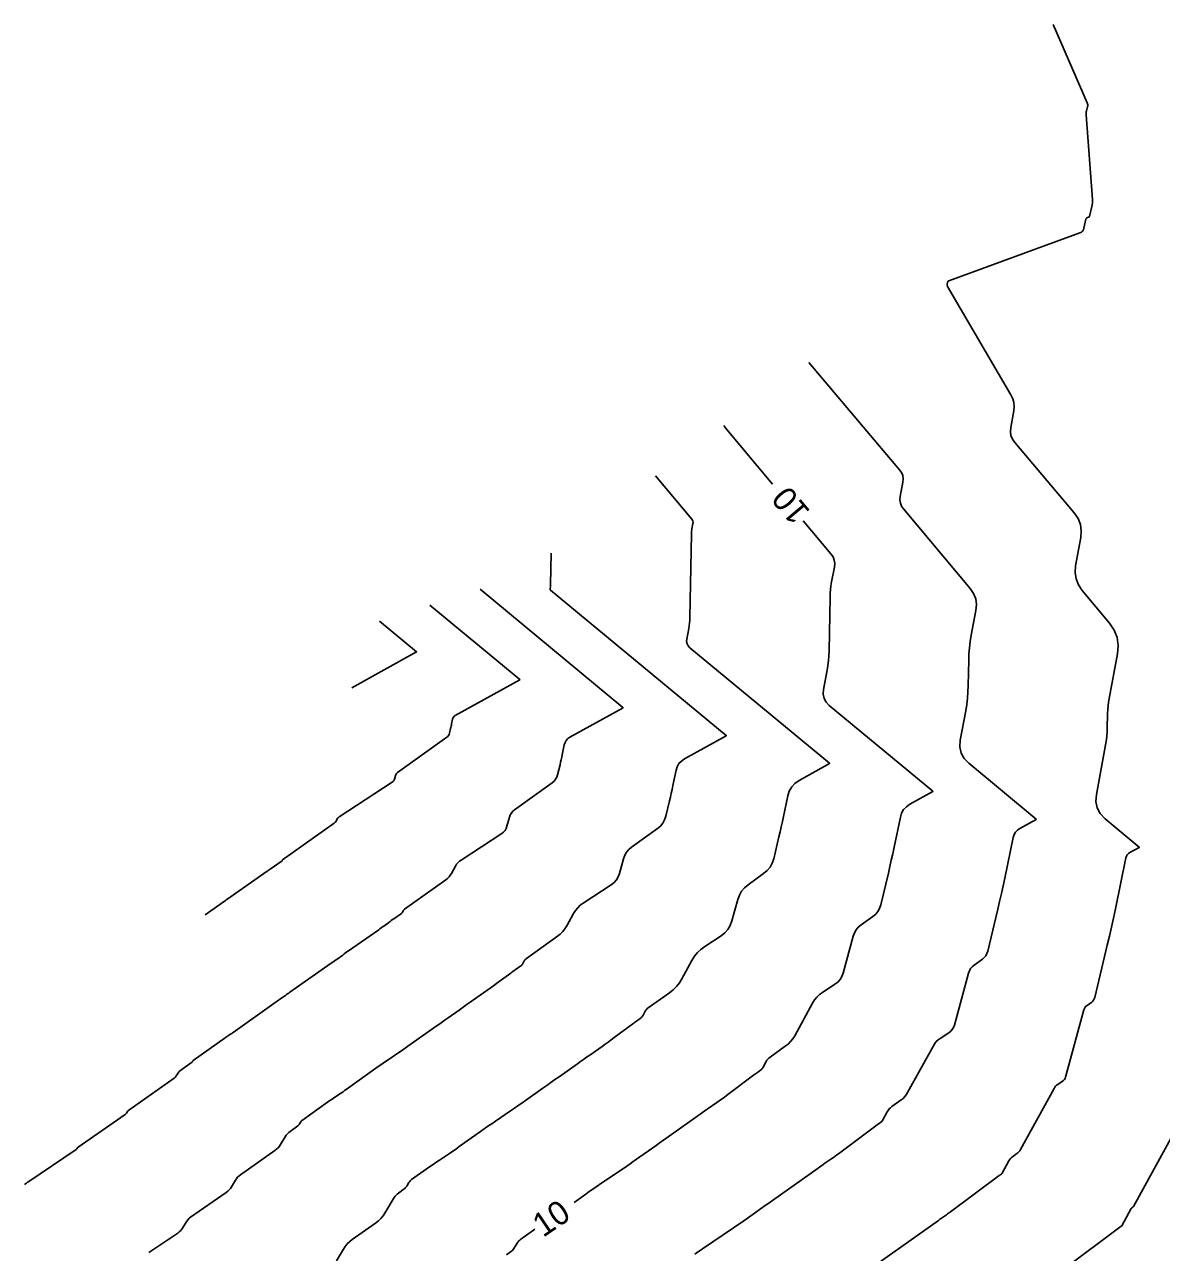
# Model space of a CAD drawing. Extents: x 1797419 to 1809236, y 248759 to 251512.
# Drawn here: x 1798668.1 to 1798954.3, y 249975.6 to 250284.6 of the extents above; entities that cross this region are included whole.
import ezdxf

# ---------------------------------------------------------------- set-up
doc = ezdxf.new("R2010")
doc.units = 0
doc.layers.add('33', color=7, linetype='Continuous')
doc.layers.add('34', color=7, linetype='Continuous')

msp = doc.modelspace()

# ---------------------------------------------------------------- linework, layer by layer
at = {"layer": '33'}
for points in [[(1798856.42, 250168.94), (1798844.41, 250183.28), (1798844.41, 250183.29), (1798844.4, 250183.3), (1798844.4, 250183.31), (1798844.4, 250183.32), (1798844.41, 250183.36), (1798844.41, 250183.37), (1798844.41, 250183.38), (1798844.41, 250183.39), (1798844.4, 250183.4), (1798844.13, 250183.71)], [(1798806.46, 249988.18), (1798809.42, 249990.28), (1798810.27, 249990.88), (1798811.12, 249991.48), (1798811.98, 249992.08), (1798812.84, 249992.67), (1798819.69, 249997.33), (1798820.52, 249997.9), (1798821.34, 249998.47), (1798822.16, 249999.04), (1798822.98, 249999.61), (1798826.25, 250001.92), (1798827.07, 250002.5), (1798827.89, 250003.08), (1798828.71, 250003.65), (1798829.52, 250004.23), (1798837.56, 250009.94), (1798838.16, 250010.36), (1798838.77, 250010.79), (1798839.37, 250011.21), (1798839.97, 250011.64), (1798842.38, 250013.33), (1798842.99, 250013.75), (1798843.58, 250014.18), (1798844.18, 250014.61), (1798844.77, 250015.05), (1798851.98, 250020.41), (1798852.15, 250020.54), (1798852.33, 250020.67), (1798852.5, 250020.8), (1798852.68, 250020.92), (1798853.38, 250021.42), (1798853.55, 250021.55), (1798853.7, 250021.7), (1798853.83, 250021.87), (1798853.95, 250022.05), (1798854.81, 250023.62), (1798855, 250023.94), (1798855.22, 250024.22), (1798855.48, 250024.48), (1798855.77, 250024.71), (1798859.62, 250027.46), (1798860.33, 250028.03), (1798860.96, 250028.66), (1798861.51, 250029.36), (1798861.99, 250030.13), (1798866.5, 250038.34), (1798866.99, 250039.12), (1798867.57, 250039.83), (1798868.23, 250040.46), (1798868.98, 250041.02), (1798872.12, 250043.07), (1798872.84, 250043.63), (1798873.42, 250044.29), (1798873.87, 250045.05), (1798874.19, 250045.91), (1798876.7, 250055.14), (1798877.01, 250055.99), (1798877.44, 250056.75), (1798878, 250057.42), (1798878.69, 250058), (1798881.69, 250060.15), (1798882.38, 250060.74), (1798882.93, 250061.41), (1798883.35, 250062.18), (1798883.63, 250063.03), (1798885.56, 250071.07), (1798885.94, 250072.69), (1798886.31, 250074.31), (1798886.67, 250075.93), (1798887.01, 250077.55), (1798888.59, 250085.15), (1798888.91, 250086.16), (1798889.41, 250087.03), (1798890.1, 250087.77), (1798890.97, 250088.37), (1798896.75, 250091.57), (1798896.75, 250091.57), (1798896.75, 250091.58), (1798896.75, 250091.58), (1798896.75, 250091.58), (1798896.75, 250091.6), (1798896.74, 250091.6), (1798896.74, 250091.6), (1798896.74, 250091.61), (1798896.74, 250091.61), (1798896.75, 250091.65), (1798896.76, 250091.65), (1798896.75, 250091.66), (1798896.75, 250091.66), (1798896.75, 250091.67), (1798870.7, 250113.22), (1798869.89, 250114.06), (1798869.38, 250115.01), (1798869.16, 250116.06), (1798869.24, 250117.22), (1798870.13, 250122.09), (1798870.33, 250123.31), (1798870.48, 250124.53), (1798870.57, 250125.76), (1798870.62, 250126.99), (1798870.89, 250140.54), (1798870.93, 250141.49), (1798871, 250142.44), (1798871.12, 250143.38), (1798871.28, 250144.32), (1798871.99, 250148.07), (1798872.06, 250148.98), (1798871.95, 250149.84), (1798871.63, 250150.64), (1798871.12, 250151.4), (1798864.13, 250159.75)], [(1798757.47, 250134.44), (1798766.73, 250126.78), (1798766.74, 250126.78), (1798766.73, 250126.77), (1798766.73, 250126.77), (1798766.76, 250126.72), (1798766.76, 250126.71), (1798766.76, 250126.71), (1798766.76, 250126.7), (1798766.75, 250126.7), (1798750.46, 250117.68)], [(1798789.43, 249974.97), (1798790.44, 249975.7), (1798790.68, 249975.89), (1798790.9, 249976.11), (1798791.1, 249976.34), (1798791.27, 249976.6), (1798792.06, 249977.9), (1798792.25, 249978.2), (1798792.48, 249978.47), (1798792.73, 249978.71), (1798793.01, 249978.93), (1798796.19, 249981.19), (1798796.53, 249981.44)]]:
    msp.add_lwpolyline(points, dxfattribs=at)
at = {"layer": '34'}
for points in [[(1798883.24, 249973.06), (1798898.18, 249983.66), (1798898.43, 249983.84), (1798898.69, 249984.02), (1798898.94, 249984.2), (1798899.2, 249984.38), (1798900.22, 249985.09), (1798900.48, 249985.27), (1798900.73, 249985.46), (1798900.98, 249985.64), (1798901.23, 249985.82), (1798913.48, 249994.94), (1798913.54, 249994.98), (1798913.61, 249995.03), (1798913.67, 249995.08), (1798913.74, 249995.13), (1798914.01, 249995.32), (1798914.07, 249995.37), (1798914.13, 249995.43), (1798914.18, 249995.49), (1798914.22, 249995.56), (1798915.9, 249998.64), (1798916.08, 249998.93), (1798916.29, 249999.2), (1798916.53, 249999.44), (1798916.8, 249999.65), (1798917.94, 250000.46), (1798918.2, 250000.67), (1798918.44, 250000.92), (1798918.65, 250001.18), (1798918.84, 250001.47), (1798927.28, 250016.85), (1798927.46, 250017.15), (1798927.68, 250017.42), (1798927.93, 250017.66), (1798928.22, 250017.87), (1798929.41, 250018.65), (1798929.68, 250018.87), (1798929.91, 250019.12), (1798930.08, 250019.4), (1798930.2, 250019.73), (1798934.81, 250036.65), (1798934.93, 250036.98), (1798935.1, 250037.28), (1798935.32, 250037.54), (1798935.58, 250037.77), (1798936.76, 250038.61), (1798937.02, 250038.84), (1798937.24, 250039.1), (1798937.4, 250039.4), (1798937.51, 250039.74), (1798940.68, 250052.9), (1798941.21, 250055.17), (1798941.73, 250057.45), (1798942.24, 250059.74), (1798942.72, 250062.03), (1798945.39, 250074.88), (1798945.52, 250075.3), (1798945.73, 250075.66), (1798946.01, 250075.96), (1798946.37, 250076.21), (1798948.75, 250077.52), (1798948.75, 250077.52), (1798948.75, 250077.53), (1798948.75, 250077.53), (1798948.75, 250077.54), (1798948.75, 250077.54), (1798948.76, 250077.59), (1798948.76, 250077.6), (1798948.76, 250077.61), (1798948.76, 250077.62), (1798948.75, 250077.62), (1798940.14, 250084.75), (1798938.92, 250086.02), (1798938.15, 250087.45), (1798937.82, 250089.05), (1798937.93, 250090.8), (1798940.3, 250103.74), (1798940.45, 250104.67), (1798940.56, 250105.6), (1798940.64, 250106.54), (1798940.68, 250107.48), (1798940.75, 250111.26), (1798940.79, 250112.2), (1798940.87, 250113.14), (1798940.98, 250114.07), (1798941.14, 250115), (1798943.26, 250126.21), (1798943.44, 250128.33), (1798943.16, 250130.32), (1798942.43, 250132.2), (1798941.23, 250133.96), (1798934.37, 250142.15), (1798933.41, 250143.57), (1798932.81, 250145.09), (1798932.58, 250146.71), (1798932.72, 250148.42), (1798934.01, 250155.48), (1798934.15, 250157.19), (1798933.92, 250158.8), (1798933.32, 250160.32), (1798932.35, 250161.74), (1798917.39, 250179.39), (1798916.81, 250180.24), (1798916.44, 250181.15), (1798916.3, 250182.12), (1798916.38, 250183.16), (1798917.13, 250187.41), (1798917.23, 250188.45), (1798917.14, 250189.46), (1798916.88, 250190.45), (1798916.42, 250191.39), (1798900.47, 250218.72), (1798900.42, 250218.84), (1798900.39, 250218.96), (1798900.37, 250219.09), (1798900.39, 250219.22), (1798900.48, 250219.75), (1798900.52, 250219.87), (1798900.58, 250219.97), (1798900.67, 250220.05), (1798900.78, 250220.11), (1798933.8, 250232.22), (1798934.17, 250232.4), (1798934.45, 250232.65), (1798934.66, 250232.97), (1798934.79, 250233.35), (1798935.31, 250235.66), (1798935.34, 250235.75), (1798935.39, 250235.83), (1798935.46, 250235.9), (1798935.55, 250235.95), (1798936.12, 250236.19), (1798936.13, 250236.2), (1798936.14, 250236.2), (1798936.15, 250236.21), (1798936.15, 250236.22), (1798936.16, 250236.26), (1798936.17, 250236.28), (1798936.17, 250236.3), (1798936.79, 250238.84), (1798936.88, 250239.27), (1798936.93, 250239.7), (1798936.95, 250240.14), (1798936.94, 250240.57), (1798935.37, 250261.89), (1798935.36, 250262.15), (1798935.38, 250262.4), (1798935.41, 250262.65), (1798935.46, 250262.9), (1798935.72, 250263.9), (1798935.77, 250264.15), (1798935.77, 250264.39), (1798935.73, 250264.63), (1798935.65, 250264.87), (1798927.03, 250284.61)], [(1798836.85, 249975.17), (1798837.5, 249975.63), (1798838.15, 249976.08), (1798838.8, 249976.52), (1798849.14, 249983.56), (1798849.75, 249983.98), (1798850.36, 249984.4), (1798850.96, 249984.82), (1798851.56, 249985.24), (1798853.97, 249986.94), (1798854.58, 249987.37), (1798855.18, 249987.8), (1798855.78, 249988.22), (1798856.38, 249988.65), (1798867.87, 249996.8), (1798868.3, 249997.1), (1798868.73, 249997.4), (1798869.16, 249997.71), (1798869.58, 249998.01), (1798871.3, 249999.21), (1798871.73, 249999.51), (1798872.16, 249999.82), (1798872.58, 250000.13), (1798873, 250000.44), (1798882.73, 250007.67), (1798882.85, 250007.76), (1798882.97, 250007.85), (1798883.09, 250007.94), (1798883.21, 250008.02), (1798883.7, 250008.37), (1798883.81, 250008.46), (1798883.92, 250008.56), (1798884.01, 250008.68), (1798884.08, 250008.8), (1798885.26, 250010.96), (1798885.5, 250011.34), (1798885.78, 250011.69), (1798886.09, 250012.01), (1798886.45, 250012.3), (1798888.78, 250013.96), (1798889.27, 250014.35), (1798889.7, 250014.79), (1798890.08, 250015.27), (1798890.41, 250015.8), (1798896.89, 250027.6), (1798897.23, 250028.14), (1798897.63, 250028.63), (1798898.08, 250029.06), (1798898.6, 250029.44), (1798900.77, 250030.86), (1798901.26, 250031.25), (1798901.67, 250031.71), (1798901.98, 250032.23), (1798902.19, 250032.82), (1798905.76, 250045.9), (1798905.97, 250046.49), (1798906.27, 250047.01), (1798906.66, 250047.48), (1798907.14, 250047.89), (1798909.23, 250049.38), (1798909.7, 250049.79), (1798910.08, 250050.26), (1798910.37, 250050.79), (1798910.57, 250051.38), (1798913.12, 250061.98), (1798913.58, 250063.93), (1798914.02, 250065.88), (1798914.45, 250067.83), (1798914.87, 250069.79), (1798916.99, 250080.01), (1798917.22, 250080.73), (1798917.57, 250081.34), (1798918.05, 250081.87), (1798918.67, 250082.29), (1798922.75, 250084.55), (1798922.75, 250084.55), (1798922.75, 250084.55), (1798922.75, 250084.55), (1798922.75, 250084.55), (1798922.75, 250084.56), (1798922.75, 250084.57), (1798922.75, 250084.57), (1798922.75, 250084.57), (1798922.75, 250084.57), (1798922.76, 250084.62), (1798922.76, 250084.63), (1798922.76, 250084.63), (1798922.75, 250084.64), (1798922.75, 250084.65), (1798905.79, 250098.68), (1798904.62, 250099.9), (1798903.88, 250101.27), (1798903.56, 250102.8), (1798903.67, 250104.48), (1798905.03, 250111.92), (1798905.29, 250113.49), (1798905.48, 250115.07), (1798905.61, 250116.65), (1798905.67, 250118.24), (1798905.79, 250124.63), (1798905.86, 250126.21), (1798905.99, 250127.78), (1798906.18, 250129.35), (1798906.44, 250130.91), (1798907.62, 250137.14), (1798907.75, 250138.65), (1798907.55, 250140.08), (1798907.03, 250141.42), (1798906.17, 250142.68), (1798889.39, 250162.71), (1798888.91, 250163.43), (1798888.61, 250164.19), (1798888.49, 250165.01), (1798888.56, 250165.87), (1798889.21, 250169.42), (1798889.28, 250170.28), (1798889.17, 250171.09), (1798888.86, 250171.85), (1798888.37, 250172.57), (1798865.53, 250199.53)], [(1798746.61, 249973.49), (1798748.34, 249976.41), (1798748.8, 249977.1), (1798749.33, 249977.74), (1798749.93, 249978.32), (1798750.59, 249978.83), (1798756.46, 249982.96), (1798757.15, 249983.5), (1798757.77, 249984.1), (1798758.33, 249984.77), (1798758.82, 249985.5), (1798761.16, 249989.4), (1798761.37, 249989.71), (1798761.61, 249990), (1798761.88, 249990.26), (1798762.18, 249990.5), (1798763.62, 249991.55), (1798763.82, 249991.71), (1798764, 249991.89), (1798764.16, 249992.08), (1798764.31, 249992.29), (1798764.84, 249993.18), (1798764.98, 249993.39), (1798765.14, 249993.58), (1798765.33, 249993.76), (1798765.53, 249993.92), (1798770.04, 249997.13), (1798770.66, 249997.57), (1798771.27, 249998), (1798771.9, 249998.42), (1798772.52, 249998.84), (1798775.03, 250000.51), (1798775.66, 250000.92), (1798776.28, 250001.35), (1798776.9, 250001.78), (1798777.51, 250002.21), (1798782.86, 250006.02), (1798783.8, 250006.68), (1798784.74, 250007.34), (1798785.69, 250007.99), (1798786.64, 250008.64), (1798790.44, 250011.23), (1798791.39, 250011.88), (1798792.33, 250012.53), (1798793.27, 250013.19), (1798794.21, 250013.85), (1798798.54, 250016.91), (1798799.57, 250017.63), (1798800.6, 250018.36), (1798801.62, 250019.08), (1798802.65, 250019.81), (1798807.26, 250023.08), (1798808.03, 250023.63), (1798808.81, 250024.18), (1798809.58, 250024.72), (1798810.36, 250025.27), (1798813.47, 250027.44), (1798814.24, 250027.99), (1798815.01, 250028.54), (1798815.78, 250029.1), (1798816.54, 250029.66), (1798821.23, 250033.15), (1798821.46, 250033.32), (1798821.68, 250033.49), (1798821.91, 250033.65), (1798822.15, 250033.82), (1798823.07, 250034.47), (1798823.29, 250034.64), (1798823.49, 250034.84), (1798823.66, 250035.05), (1798823.81, 250035.29), (1798824.35, 250036.29), (1798824.5, 250036.53), (1798824.67, 250036.75), (1798824.87, 250036.95), (1798825.09, 250037.12), (1798830.47, 250040.96), (1798831.39, 250041.7), (1798832.22, 250042.53), (1798832.94, 250043.45), (1798833.57, 250044.45), (1798836.11, 250049.08), (1798836.76, 250050.11), (1798837.51, 250051.04), (1798838.38, 250051.86), (1798839.35, 250052.59), (1798843.48, 250055.28), (1798844.42, 250056.02), (1798845.18, 250056.88), (1798845.77, 250057.88), (1798846.18, 250059), (1798847.65, 250064.38), (1798848.05, 250065.49), (1798848.62, 250066.48), (1798849.35, 250067.35), (1798850.24, 250068.11), (1798854.16, 250070.93), (1798855.06, 250071.69), (1798855.77, 250072.57), (1798856.32, 250073.56), (1798856.69, 250074.68), (1798858, 250080.16), (1798858.31, 250081.45), (1798858.6, 250082.73), (1798858.89, 250084.02), (1798859.16, 250085.32), (1798860.23, 250090.49), (1798860.61, 250091.7), (1798861.22, 250092.75), (1798862.04, 250093.63), (1798863.08, 250094.35), (1798870.75, 250098.6), (1798870.75, 250098.6), (1798870.75, 250098.6), (1798870.75, 250098.61), (1798870.75, 250098.61), (1798870.75, 250098.63), (1798870.74, 250098.63), (1798870.74, 250098.64), (1798870.74, 250098.64), (1798870.74, 250098.65), (1798870.75, 250098.67), (1798870.75, 250098.68), (1798870.75, 250098.68), (1798870.75, 250098.69), (1798870.74, 250098.69), (1798835.61, 250127.75), (1798835.17, 250128.22), (1798834.89, 250128.74), (1798834.77, 250129.32), (1798834.81, 250129.96), (1798835.3, 250132.64), (1798835.41, 250133.31), (1798835.49, 250133.99), (1798835.54, 250134.67), (1798835.57, 250135.35), (1798835.98, 250156.46), (1798835.99, 250156.78), (1798836.02, 250157.1), (1798836.06, 250157.42), (1798836.11, 250157.73), (1798836.35, 250159), (1798836.38, 250159.3), (1798836.34, 250159.59), (1798836.23, 250159.87), (1798836.06, 250160.12), (1798826.94, 250171.01)], [(1798699.38, 249975.54), (1798706.68, 249980.47), (1798707.02, 249980.73), (1798707.33, 249981.02), (1798707.61, 249981.35), (1798707.84, 249981.71), (1798708.73, 249983.22), (1798708.97, 249983.58), (1798709.24, 249983.91), (1798709.55, 249984.21), (1798709.89, 249984.47), (1798718.86, 249990.67), (1798719.25, 249990.97), (1798719.59, 249991.3), (1798719.89, 249991.66), (1798720.16, 249992.06), (1798721.15, 249993.74), (1798721.42, 249994.14), (1798721.72, 249994.5), (1798722.07, 249994.83), (1798722.45, 249995.13), (1798731.11, 250001.22), (1798731.52, 250001.54), (1798731.9, 250001.91), (1798732.24, 250002.31), (1798732.53, 250002.75), (1798733.72, 250004.72), (1798733.97, 250005.1), (1798734.26, 250005.44), (1798734.57, 250005.75), (1798734.93, 250006.04), (1798736.88, 250007.45), (1798737, 250007.55), (1798737.11, 250007.66), (1798737.21, 250007.78), (1798737.3, 250007.91), (1798737.62, 250008.45), (1798737.71, 250008.58), (1798737.81, 250008.7), (1798737.92, 250008.81), (1798738.04, 250008.9), (1798744.32, 250013.37), (1798744.71, 250013.65), (1798745.1, 250013.92), (1798745.49, 250014.19), (1798745.89, 250014.45), (1798747.47, 250015.5), (1798747.86, 250015.76), (1798748.25, 250016.03), (1798748.64, 250016.3), (1798749.03, 250016.58), (1798757.13, 250022.34), (1798757.75, 250022.77), (1798758.36, 250023.2), (1798758.98, 250023.63), (1798759.6, 250024.05), (1798762.08, 250025.74), (1798762.7, 250026.17), (1798763.32, 250026.59), (1798763.94, 250027.02), (1798764.55, 250027.46), (1798771.92, 250032.66), (1798772.62, 250033.15), (1798773.31, 250033.64), (1798774, 250034.13), (1798774.69, 250034.62), (1798777.46, 250036.58), (1798778.15, 250037.07), (1798778.84, 250037.56), (1798779.54, 250038.05), (1798780.23, 250038.54), (1798785.28, 250042.07), (1798785.86, 250042.48), (1798786.44, 250042.9), (1798787.02, 250043.32), (1798787.6, 250043.75), (1798790.48, 250045.89), (1798790.76, 250046.1), (1798791.04, 250046.3), (1798791.33, 250046.51), (1798791.61, 250046.71), (1798793.01, 250047.7), (1798793.16, 250047.82), (1798793.3, 250047.95), (1798793.42, 250048.1), (1798793.52, 250048.27), (1798793.9, 250048.96), (1798794, 250049.13), (1798794.12, 250049.28), (1798794.26, 250049.41), (1798794.41, 250049.54), (1798802.26, 250055.14), (1798802.95, 250055.69), (1798803.57, 250056.32), (1798804.12, 250057), (1798804.59, 250057.76), (1798806.32, 250060.92), (1798806.79, 250061.67), (1798807.35, 250062.35), (1798807.98, 250062.95), (1798808.69, 250063.48), (1798815.79, 250068.11), (1798816.52, 250068.68), (1798817.11, 250069.35), (1798817.56, 250070.12), (1798817.88, 250070.99), (1798818.88, 250074.66), (1798819.19, 250075.53), (1798819.64, 250076.31), (1798820.22, 250077), (1798820.92, 250077.6), (1798827.43, 250082.27), (1798828.17, 250082.9), (1798828.76, 250083.62), (1798829.21, 250084.45), (1798829.51, 250085.36), (1798830.45, 250089.25), (1798830.67, 250090.2), (1798830.89, 250091.16), (1798831.1, 250092.12), (1798831.3, 250093.08), (1798832.1, 250096.92), (1798832.39, 250097.82), (1798832.83, 250098.6), (1798833.44, 250099.26), (1798834.22, 250099.8), (1798844.75, 250105.62), (1798844.75, 250105.63), (1798844.76, 250105.63), (1798844.76, 250105.63), (1798844.75, 250105.64), (1798844.74, 250105.66), (1798844.74, 250105.67), (1798844.74, 250105.67), (1798844.74, 250105.68), (1798844.74, 250105.68), (1798844.75, 250105.7), (1798844.75, 250105.7), (1798844.75, 250105.71), (1798844.74, 250105.71), (1798844.74, 250105.71), (1798800.52, 250142.29), (1798800.44, 250142.38), (1798800.39, 250142.48), (1798800.37, 250142.58), (1798800.37, 250142.7), (1798800.46, 250143.2), (1798800.48, 250143.32), (1798800.5, 250143.45), (1798800.51, 250143.57), (1798800.51, 250143.7), (1798800.67, 250151.59)], [(1798668.06, 249992.7), (1798668.58, 249993.05), (1798668.66, 249993.11), (1798668.75, 249993.17), (1798668.84, 249993.23), (1798668.92, 249993.29), (1798681.04, 250001.48), (1798681.1, 250001.52), (1798681.14, 250001.57), (1798681.19, 250001.62), (1798681.22, 250001.67), (1798681.36, 250001.9), (1798681.39, 250001.96), (1798681.43, 250002.01), (1798681.48, 250002.05), (1798681.53, 250002.09), (1798693.37, 250010.27), (1798693.47, 250010.35), (1798693.56, 250010.43), (1798693.64, 250010.53), (1798693.71, 250010.63), (1798693.97, 250011.07), (1798694.04, 250011.17), (1798694.12, 250011.26), (1798694.21, 250011.35), (1798694.3, 250011.43), (1798705.76, 250019.48), (1798705.9, 250019.59), (1798706.03, 250019.72), (1798706.15, 250019.85), (1798706.25, 250020.01), (1798706.63, 250020.64), (1798706.73, 250020.79), (1798706.85, 250020.93), (1798706.98, 250021.06), (1798707.12, 250021.17), (1798710.14, 250023.36), (1798710.18, 250023.39), (1798710.22, 250023.43), (1798710.26, 250023.48), (1798710.29, 250023.52), (1798710.41, 250023.72), (1798710.44, 250023.77), (1798710.48, 250023.81), (1798710.52, 250023.85), (1798710.56, 250023.89), (1798718.6, 250029.62), (1798718.76, 250029.73), (1798718.93, 250029.84), (1798719.09, 250029.95), (1798719.25, 250030.06), (1798719.9, 250030.5), (1798720.07, 250030.6), (1798720.23, 250030.72), (1798720.39, 250030.83), (1798720.55, 250030.94), (1798731.4, 250038.66), (1798731.69, 250038.86), (1798731.98, 250039.06), (1798732.27, 250039.26), (1798732.56, 250039.46), (1798733.73, 250040.26), (1798734.02, 250040.46), (1798734.31, 250040.66), (1798734.6, 250040.86), (1798734.89, 250041.06), (1798745.3, 250048.41), (1798745.66, 250048.67), (1798746.02, 250048.92), (1798746.38, 250049.17), (1798746.74, 250049.43), (1798748.17, 250050.44), (1798748.53, 250050.7), (1798748.88, 250050.95), (1798749.24, 250051.2), (1798749.6, 250051.45), (1798757.24, 250056.8), (1798757.56, 250057.03), (1798757.88, 250057.26), (1798758.19, 250057.49), (1798758.51, 250057.72), (1798759.77, 250058.66), (1798760.09, 250058.89), (1798760.4, 250059.12), (1798760.72, 250059.35), (1798761.04, 250059.58), (1798762.95, 250060.92), (1798763.03, 250060.99), (1798763.11, 250061.07), (1798763.18, 250061.15), (1798763.23, 250061.24), (1798763.44, 250061.63), (1798763.5, 250061.72), (1798763.57, 250061.81), (1798763.64, 250061.88), (1798763.73, 250061.95), (1798774.16, 250069.39), (1798774.57, 250069.72), (1798774.94, 250070.09), (1798775.26, 250070.5), (1798775.54, 250070.95), (1798776.57, 250072.81), (1798776.85, 250073.26), (1798777.17, 250073.66), (1798777.55, 250074.02), (1798777.97, 250074.33), (1798788.23, 250081.03), (1798788.68, 250081.39), (1798789.05, 250081.81), (1798789.34, 250082.29), (1798789.54, 250082.83), (1798790.16, 250085.13), (1798790.36, 250085.68), (1798790.64, 250086.17), (1798791, 250086.6), (1798791.44, 250086.97), (1798800.92, 250093.77), (1798801.4, 250094.18), (1798801.79, 250094.66), (1798802.08, 250095.19), (1798802.28, 250095.79), (1798802.89, 250098.34), (1798803.04, 250098.96), (1798803.18, 250099.59), (1798803.32, 250100.21), (1798803.45, 250100.84), (1798803.97, 250103.36), (1798804.16, 250103.95), (1798804.45, 250104.46), (1798804.85, 250104.89), (1798805.36, 250105.24), (1798818.75, 250112.65), (1798818.75, 250112.65), (1798818.76, 250112.66), (1798818.76, 250112.66), (1798818.76, 250112.67), (1798818.74, 250112.7), (1798818.74, 250112.7), (1798818.74, 250112.7), (1798818.74, 250112.71), (1798818.74, 250112.71), (1798818.74, 250112.72), (1798818.74, 250112.73), (1798818.74, 250112.73), (1798818.74, 250112.73), (1798818.74, 250112.74), (1798782.78, 250142.49)], [(1798770.12, 250138.47), (1798792.74, 250119.76), (1798792.74, 250119.76), (1798792.74, 250119.76), (1798792.74, 250119.75), (1798792.74, 250119.75), (1798792.74, 250119.74), (1798792.74, 250119.74), (1798792.74, 250119.73), (1798792.76, 250119.69), (1798792.76, 250119.69), (1798792.76, 250119.68), (1798792.75, 250119.68), (1798792.75, 250119.67), (1798776.5, 250110.68), (1798776.26, 250110.51), (1798776.07, 250110.31), (1798775.93, 250110.07), (1798775.84, 250109.79), (1798775.6, 250108.61), (1798775.53, 250108.31), (1798775.47, 250108.01), (1798775.4, 250107.72), (1798775.33, 250107.42), (1798775.04, 250106.23), (1798774.95, 250105.94), (1798774.81, 250105.69), (1798774.63, 250105.47), (1798774.4, 250105.27), (1798761.96, 250096.34), (1798761.78, 250096.19), (1798761.64, 250096.02), (1798761.52, 250095.82), (1798761.44, 250095.6), (1798761.19, 250094.67), (1798761.11, 250094.46), (1798761, 250094.26), (1798760.85, 250094.09), (1798760.66, 250093.95), (1798747.25, 250085.18), (1798747.12, 250085.08), (1798747, 250084.97), (1798746.9, 250084.85), (1798746.81, 250084.71), (1798746.49, 250084.13), (1798746.41, 250083.99), (1798746.31, 250083.87), (1798746.19, 250083.75), (1798746.06, 250083.65), (1798733.05, 250074.36), (1798733.03, 250074.35), (1798733.02, 250074.33), (1798733, 250074.32), (1798732.99, 250074.3), (1798732.95, 250074.22), (1798732.94, 250074.2), (1798732.92, 250074.18), (1798732.91, 250074.16), (1798732.89, 250074.15), (1798729.87, 250072.03), (1798729.82, 250071.99), (1798729.76, 250071.94), (1798729.7, 250071.9), (1798729.65, 250071.86), (1798729.42, 250071.69), (1798729.36, 250071.65), (1798729.31, 250071.61), (1798729.25, 250071.57), (1798729.19, 250071.53), (1798718.97, 250064.37), (1798718.95, 250064.35), (1798718.92, 250064.34), (1798718.9, 250064.32), (1798718.87, 250064.3), (1798718.78, 250064.23), (1798718.73, 250064.2), (1798718.68, 250064.17), (1798713.58, 250060.56)], [(1798957.66, 250006.11), (1798947.26, 249987.15), (1798947.22, 249987.09), (1798947.19, 249987.04), (1798947.14, 249987), (1798947.09, 249986.96), (1798946.88, 249986.81), (1798946.83, 249986.77), (1798946.78, 249986.72), (1798946.75, 249986.67), (1798946.71, 249986.62), (1798944.36, 249982.31), (1798944.36, 249982.3), (1798944.35, 249982.29), (1798944.34, 249982.28), (1798944.32, 249982.27), (1798944.27, 249982.23), (1798944.26, 249982.22), (1798944.25, 249982.22), (1798944.24, 249982.21), (1798944.22, 249982.2), (1798929.46, 249971.21)]]:
    msp.add_lwpolyline(points, dxfattribs=at)

# ---------------------------------------------------------------- texts
at = {"layer": '33'}
for rotation, p in [(129.9531, (1798866.11, 250162.05)), (34.1752, (1798798.63, 249979.23))]:
    msp.add_text('10', height=6, rotation=rotation, dxfattribs=at).set_placement(p)

doc.saveas('drawing.dxf')
